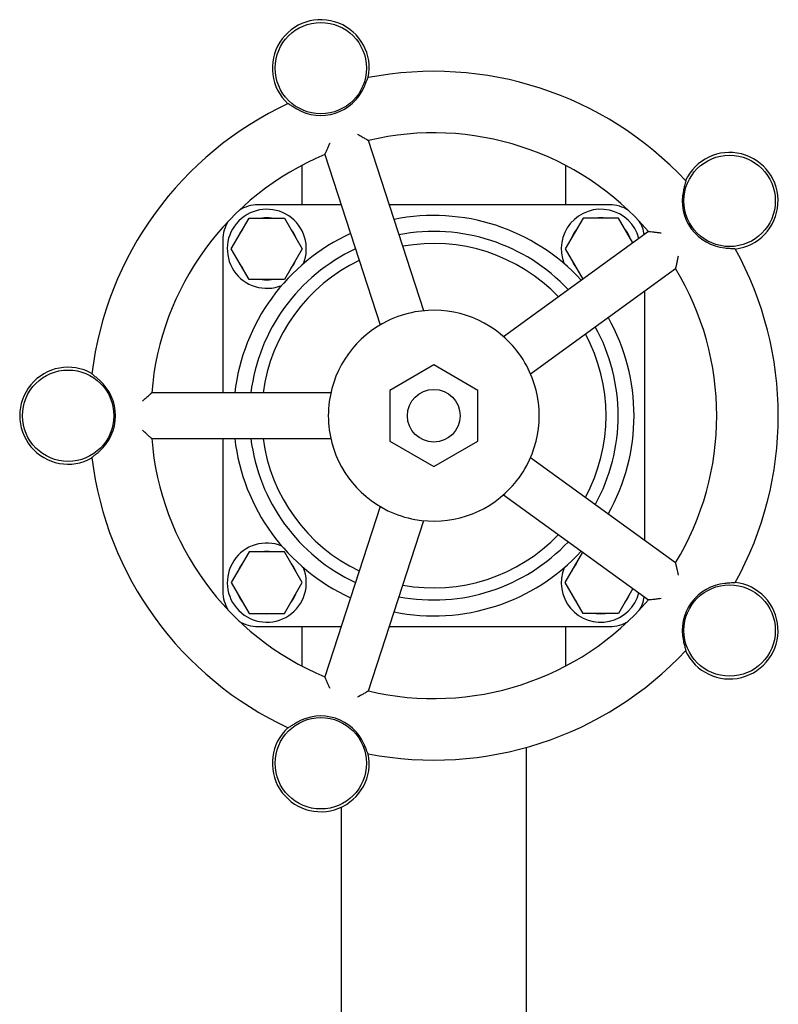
# Model space of a CAD drawing. Header units: inches. Extents: x 24 to 1128, y -94 to 748.
# Tile 534 of 546: x 702 to 707, y 608 to 615. Entities that reach past the tile are written whole.
import ezdxf

# ---------------------------------------------------------------- set-up
doc = ezdxf.new("R2010")
doc.units = ezdxf.units.IN
doc.header["$LTSCALE"] = 32
doc.header["$MEASUREMENT"] = 0
doc.layers.add('Visible (ANSI)', color=7, linetype='Continuous', lineweight=30)

msp = doc.modelspace()

# ---------------------------------------------------------------- linework, layer by layer
at = {"layer": 'Visible (ANSI)'}
for p, q in [((704.67262, 613.07797), (704.27901, 614.28938)), ((703.96992, 614.18895), (704.36352, 612.97754)), ((703.80683, 614.11221), (703.80683, 613.83141)), ((705.68183, 614.11221), (705.68183, 613.83141)), ((704.08609, 613.83141), (703.49433, 613.83141)), ((705.99433, 613.83141), (704.42781, 613.83141)), ((703.30424, 613.51891), (703.43053, 613.73766)), ((703.43053, 613.73766), (703.68312, 613.73766)), ((703.68312, 613.73766), (703.80942, 613.51891)), ((705.80553, 613.73766), (705.67924, 613.51891)), ((706.05812, 613.73766), (705.80553, 613.73766)), ((706.16016, 613.56093), (706.05812, 613.73766)), ((706.27165, 613.64193), (705.24116, 612.89324)), ((703.24433, 613.58141), (703.24433, 612.49391)), ((703.43053, 613.30016), (703.30424, 613.51891)), ((703.80942, 613.51891), (703.68312, 613.30016)), ((705.67924, 613.51891), (705.80426, 613.30236)), ((705.43219, 612.63031), (706.46268, 613.379)), ((703.68312, 613.30016), (703.43053, 613.30016)), ((706.24433, 611.44246), (706.24433, 613.22036)), ((704.74433, 612.69225), (704.43183, 612.51183)), ((705.05683, 612.51183), (704.74433, 612.69225)), ((704.01214, 612.49391), (702.7384, 612.49391)), ((704.43183, 612.51183), (704.43183, 612.15099)), ((705.05683, 612.15099), (705.05683, 612.51183)), ((702.7384, 612.16891), (704.01214, 612.16891)), ((703.24433, 612.16891), (703.24433, 611.08141)), ((704.43183, 612.15099), (704.74433, 611.97057)), ((704.74433, 611.97057), (705.05683, 612.15099)), ((706.46268, 611.28382), (705.43219, 612.03251)), ((705.24116, 611.76958), (706.27165, 611.02089)), ((704.36352, 611.68528), (703.96992, 610.47387)), ((704.27901, 610.37344), (704.67262, 611.58485)), ((703.43053, 611.36266), (703.30424, 611.14391)), ((703.68312, 611.36266), (703.43053, 611.36266)), ((703.80942, 611.14391), (703.68312, 611.36266)), ((705.67924, 611.14391), (705.80426, 611.36046)), ((703.30424, 611.14391), (703.43053, 610.92516)), ((703.68312, 610.92516), (703.80942, 611.14391)), ((705.80553, 610.92516), (705.67924, 611.14391)), ((706.16016, 611.10189), (706.05812, 610.92516)), ((703.43053, 610.92516), (703.68312, 610.92516)), ((706.05812, 610.92516), (705.80553, 610.92516)), ((703.49433, 610.83141), (704.08609, 610.83141)), ((703.80683, 610.83141), (703.80683, 610.55061)), ((704.42781, 610.83141), (705.99433, 610.83141)), ((705.68183, 610.83141), (705.68183, 610.55061)), ((705.40183, 609.97128), (705.40183, 607.52141)), ((704.08683, 609.54641), (704.08683, 607.52141))]:
    msp.add_line(p, q, dxfattribs=at)
for centre, radius in [((703.94088, 614.80416), 0.325), ((706.84777, 613.85965), 0.325), ((702.14433, 612.33141), 0.325), ((704.74433, 612.33141), 0.1875), ((706.84777, 610.80317), 0.325), ((703.94088, 609.85866), 0.325)]:
    msp.add_circle(centre, radius, dxfattribs=at)
for centre, radius, start, end in [((703.94088, 614.80416), 0.34467, 348.730099, 227.269901), ((704.74433, 612.33141), 2.45, 43.00566, 100.99434), ((703.94088, 614.80416), 0.33645, 239.578984, 336.421016), ((704.74433, 612.33141), 2.45, 115.00566, 172.99434), ((704.74433, 612.33141), 2.0125, 40.631409, 103.368591), ((706.84777, 613.85965), 0.34467, 276.730099, 155.269901), ((704.74433, 612.33141), 2.0125, 112.631409, 175.368591), ((706.84777, 613.85965), 0.33645, 167.578984, 264.421016), ((703.55683, 613.51891), 0.28125, 337.795252, 292.204748), ((703.49433, 613.58141), 0.25, 90, 122.417708), ((705.93183, 613.51891), 0.28125, 15.126137, 202.204748), ((705.99433, 613.58141), 0.25, 57.582292, 90), ((703.49433, 613.58141), 0.25, 147.582292, 180), ((703.55683, 613.51891), 0.22125, 81.37864, 98.62136), ((704.74433, 612.33141), 1.42427, 42.551344, 101.448656), ((705.93183, 613.51891), 0.22125, 81.37864, 98.62136), ((705.99433, 613.58141), 0.25, 8.860487, 32.417708), ((703.55683, 613.51891), 0.22125, 141.37864, 158.62136), ((703.55683, 613.51891), 0.22125, 21.37864, 38.62136), ((704.74433, 612.33141), 1.31108, 43.119769, 100.880231), ((705.93183, 613.51891), 0.22125, 141.37864, 158.62136), ((705.93183, 613.51891), 0.22125, 21.37864, 38.62136), ((704.74433, 612.33141), 1.42427, 114.551344, 173.448656), ((704.74433, 612.33141), 1.31108, 115.119769, 172.880231), ((704.74433, 612.33141), 1.22505, 43.622609, 100.377391), ((704.74433, 612.33141), 2.45, 331.00566, 28.99434), ((703.55683, 613.51891), 0.22125, 201.37864, 218.62136), ((704.74433, 612.33141), 1.22505, 115.622609, 172.377391), ((703.55683, 613.51891), 0.22125, 321.37864, 338.62136), ((705.93183, 613.51891), 0.22125, 201.37864, 218.62136), ((704.74433, 612.33141), 2.0125, 328.631409, 31.368591), ((703.55683, 613.51891), 0.22125, 261.37864, 278.62136), ((704.74433, 612.33141), 0.75, 43.734067, 100.265933), ((704.74433, 612.33141), 0.75, 115.734067, 172.265933), ((704.74433, 612.33141), 0.75, 100.265933, 115.734067), ((704.74433, 612.33141), 1.42427, 330.551344, 29.448656), ((704.74433, 612.33141), 1.31108, 331.119769, 28.880231), ((704.74433, 612.33141), 1.22505, 331.622609, 28.377391), ((704.74433, 612.33141), 0.75, 28.265933, 43.734067), ((702.14433, 612.33141), 0.34467, 60.730099, 299.269901), ((704.74433, 612.33141), 0.75, 331.734067, 28.265933), ((702.14433, 612.33141), 0.33645, 311.578984, 48.421016), ((704.74433, 612.33141), 0.75, 172.265933, 187.734067), ((704.74433, 612.33141), 2.0125, 184.631409, 247.368591), ((704.74433, 612.33141), 1.42427, 186.551344, 245.448656), ((704.74433, 612.33141), 1.31108, 187.119769, 244.880231), ((704.74433, 612.33141), 1.22505, 187.622609, 244.377391), ((704.74433, 612.33141), 0.75, 187.734067, 244.265933), ((704.74433, 612.33141), 2.45, 187.00566, 244.99434), ((704.74433, 612.33141), 0.75, 316.265933, 331.734067), ((704.74433, 612.33141), 0.75, 259.734067, 316.265933), ((704.74433, 612.33141), 0.75, 244.265933, 259.734067), ((704.74433, 612.33141), 1.22505, 259.622609, 316.377391), ((703.55683, 611.14391), 0.28125, 67.795252, 22.204748), ((704.74433, 612.33141), 1.31108, 259.119769, 316.880231), ((703.55683, 611.14391), 0.22125, 81.37864, 98.62136), ((704.74433, 612.33141), 1.42427, 258.551344, 317.448656), ((703.55683, 611.14391), 0.22125, 141.37864, 158.62136), ((703.55683, 611.14391), 0.22125, 21.37864, 38.62136), ((705.93183, 611.14391), 0.22125, 141.37864, 158.62136), ((705.93183, 611.14391), 0.28125, 157.795252, 344.873863), ((706.84777, 610.80317), 0.33645, 95.578984, 192.421016), ((706.84777, 610.80317), 0.34467, 204.730099, 83.269901), ((703.49433, 611.08141), 0.25, 180, 212.417708), ((703.55683, 611.14391), 0.22125, 201.37864, 218.62136), ((703.55683, 611.14391), 0.22125, 321.37864, 338.62136), ((705.93183, 611.14391), 0.22125, 201.37864, 218.62136), ((705.93183, 611.14391), 0.22125, 321.37864, 338.62136), ((705.99433, 611.08141), 0.25, 327.582292, 351.139513), ((704.74433, 612.33141), 2.0125, 256.631409, 319.368591), ((703.55683, 611.14391), 0.22125, 261.37864, 278.62136), ((705.93183, 611.14391), 0.22125, 261.37864, 278.62136), ((703.49433, 611.08141), 0.25, 237.582292, 270), ((705.99433, 611.08141), 0.25, 270, 302.417708), ((704.74433, 612.33141), 2.45, 259.00566, 316.99434), ((703.94088, 609.85866), 0.33645, 23.578984, 120.421016), ((703.94088, 609.85866), 0.34467, 132.730099, 11.269901)]:
    msp.add_arc(centre, radius, start, end, dxfattribs=at)
for points, knots in [([(704.24925, 614.66957), (704.25178, 614.67539), (704.25425, 614.68124), (704.26029, 614.69601), (704.26366, 614.70471), (704.26908, 614.71884), (704.27121, 614.72443), (704.27447, 614.73234), (704.27566, 614.73486), (704.27671, 614.73623), (704.27692, 614.73641), (704.27708, 614.73644)], [0.58099131, 0.58099131, 0.58099131, 0.58099131, 0.63124824, 0.63124824, 0.71023332, 0.71023332, 0.77712517, 0.77712517, 0.83643335, 0.83643335, 0.85484651, 0.85484651, 0.85484651, 0.85484651]), ([(703.70869, 614.55176), (703.70911, 614.55196), (703.71039, 614.55146), (703.71495, 614.54897), (703.71848, 614.54676), (703.7278, 614.54076), (703.73369, 614.53689), (703.7478, 614.52784), (703.75611, 614.52262), (703.76662, 614.51632), (703.76857, 614.51517), (703.77052, 614.51402)], [0.25602915, 0.25602915, 0.25602915, 0.25602915, 0.30346608, 0.30346608, 0.35972154, 0.35972154, 0.42267208, 0.42267208, 0.49553128, 0.49553128, 0.51191914, 0.51191914, 0.51191914, 0.51191914]), ([(703.97471, 614.20112), (703.97514, 614.20212), (703.9756, 614.20316), (703.97874, 614.21033), (703.982, 614.21762), (703.98861, 614.23223), (703.99199, 614.23961), (703.99897, 614.25478), (704.00264, 614.26267), (704.00634, 614.27059), (704.00638, 614.27068), (704.00642, 614.27077)], [-0.21347412, -0.21347412, -0.21347412, -0.21347412, -0.20091724, -0.20091724, -0.13005851, -0.13005851, -0.06591969, -0.06591969, 0, 0, 0.00073204, 0.00073204, 0.00073204, 0.00073204]), ([(704.20138, 614.33412), (704.20147, 614.33407), (704.20155, 614.33403), (704.2133, 614.32752), (704.22511, 614.32092), (704.24465, 614.30989), (704.25292, 614.30517), (704.26287, 614.2994), (704.26557, 614.29783), (704.26798, 614.29641)], [-1.12932249, -1.12932249, -1.12932249, -1.12932249, -1.1286543, -1.1286543, -1.03278985, -1.03278985, -0.95776579, -0.95776579, -0.92725805, -0.92725805, -0.92725805, -0.92725805]), ([(704.26798, 614.29641), (704.26909, 614.29575), (704.27012, 614.29512), (704.27187, 614.29401), (704.27261, 614.29353), (704.27329, 614.29308)], [0, 0, 0, 0, 0.014748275, 0.014748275, 0.027223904, 0.027223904, 0.027223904, 0.027223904]), ([(704.27329, 614.29308), (704.27338, 614.29302), (704.27346, 614.29296), (704.27525, 614.29177), (704.27665, 614.29089), (704.2785, 614.28972), (704.279, 614.28941), (704.27901, 614.28938)], [0.413117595, 0.413117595, 0.413117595, 0.413117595, 0.414675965, 0.414675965, 0.447096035, 0.447096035, 0.477740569, 0.477740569, 0.477740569, 0.477740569]), ([(703.96992, 614.18895), (703.9699, 614.189), (703.97036, 614.19009), (703.97149, 614.19296), (703.97191, 614.19405), (703.97237, 614.1953)], [0, 0, 0, 0, 0.043471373, 0.043471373, 0.063735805, 0.063735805, 0.063735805, 0.063735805]), ([(703.97237, 614.1953), (703.97265, 614.19605), (703.97295, 614.19686), (703.97372, 614.19878), (703.97419, 614.19992), (703.97471, 614.20112)], [0, 0, 0, 0, 0.012204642, 0.012204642, 0.02722333, 0.02722333, 0.02722333, 0.02722333]), ([(706.53598, 614.00248), (706.53629, 614.00214), (706.53622, 614.00077), (706.53526, 613.99567), (706.53425, 613.99162), (706.53142, 613.9809), (706.52956, 613.9741), (706.5253, 613.95787), (706.52291, 613.94835), (706.52017, 613.93641), (706.51968, 613.93422), (706.51919, 613.93202)], [0.25602796, 0.25602796, 0.25602796, 0.25602796, 0.30347314, 0.30347314, 0.35974519, 0.35974519, 0.42272829, 0.42272829, 0.4956367, 0.4956367, 0.51191414, 0.51191414, 0.51191414, 0.51191414]), ([(706.27165, 613.64193), (706.27169, 613.64196), (706.27288, 613.64186), (706.27598, 613.64168), (706.27713, 613.64162), (706.27844, 613.64156)], [0, 0, 0, 0, 0.043720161, 0.043720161, 0.063738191, 0.063738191, 0.063738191, 0.063738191]), ([(706.27844, 613.64156), (706.27924, 613.64153), (706.28011, 613.64148), (706.28217, 613.64135), (706.2834, 613.64126), (706.2847, 613.64113)], [0, 0, 0, 0, 0.012204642, 0.012204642, 0.02722333, 0.02722333, 0.02722333, 0.02722333]), ([(706.2847, 613.64113), (706.28521, 613.64108), (706.28573, 613.64103), (706.29242, 613.64039), (706.29992, 613.63959), (706.31579, 613.63784), (706.32429, 613.63687), (706.34192, 613.6348), (706.35121, 613.63367), (706.36054, 613.63252), (706.36064, 613.63251), (706.36074, 613.6325)], [-0.21342055, -0.21342055, -0.21342055, -0.21342055, -0.20753817, -0.20753817, -0.13884927, -0.13884927, -0.0708258, -0.0708258, 0, 0, 0.00077867, 0.00077867, 0.00077867, 0.00077867]), ([(706.81506, 613.52479), (706.82141, 613.52417), (706.82777, 613.52363), (706.84371, 613.52246), (706.85301, 613.52194), (706.8681, 613.52115), (706.87407, 613.52086), (706.88258, 613.52019), (706.88534, 613.51984), (706.88695, 613.51927), (706.88718, 613.51913), (706.88726, 613.51898)], [0.58100118, 0.58100118, 0.58100118, 0.58100118, 0.63150309, 0.63150309, 0.71045608, 0.71045608, 0.77732354, 0.77732354, 0.83661748, 0.83661748, 0.85486219, 0.85486219, 0.85486219, 0.85486219]), ([(706.48124, 613.46665), (706.48122, 613.46655), (706.4812, 613.46645), (706.47959, 613.45817), (706.47798, 613.44994), (706.47484, 613.43417), (706.4733, 613.42652), (706.47005, 613.41072), (706.46834, 613.40258), (706.46655, 613.39435), (706.46624, 613.39297), (706.46595, 613.39167)], [-1.17099385, -1.17099385, -1.17099385, -1.17099385, -1.17021105, -1.17021105, -1.10598851, -1.10598851, -1.04376733, -1.04376733, -0.97004639, -0.97004639, -0.95443792, -0.95443792, -0.95443792, -0.95443792]), ([(706.46443, 613.38558), (706.46418, 613.38471), (706.46397, 613.38392), (706.46342, 613.38186), (706.46315, 613.38079), (706.46279, 613.37939), (706.4627, 613.37902), (706.46268, 613.379)], [0.411623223, 0.411623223, 0.411623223, 0.411623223, 0.425180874, 0.425180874, 0.450411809, 0.450411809, 0.474425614, 0.474425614, 0.474425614, 0.474425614]), ([(706.46595, 613.39167), (706.46567, 613.39041), (706.46539, 613.38923), (706.46488, 613.38722), (706.46465, 613.38637), (706.46443, 613.38558)], [0, 0, 0, 0, 0.014748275, 0.014748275, 0.027223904, 0.027223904, 0.027223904, 0.027223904]), ([(702.36762, 612.58309), (702.36286, 612.58731), (702.35804, 612.59148), (702.34585, 612.60179), (702.33862, 612.60768), (702.32687, 612.61719), (702.32221, 612.62094), (702.3157, 612.62649), (702.31368, 612.62839), (702.3127, 612.62981), (702.3126, 612.63006), (702.31262, 612.63023)], [0.58099614, 0.58099614, 0.58099614, 0.58099614, 0.63137292, 0.63137292, 0.71034231, 0.71034231, 0.77722224, 0.77722224, 0.83652345, 0.83652345, 0.85485417, 0.85485417, 0.85485417, 0.85485417]), ([(702.67186, 612.43391), (702.67192, 612.43396), (702.67197, 612.43401), (702.68094, 612.44238), (702.68999, 612.45077), (702.70594, 612.46543), (702.71314, 612.472), (702.72266, 612.48057), (702.72566, 612.48326), (702.7283, 612.48559)], [-0.9631163, -0.9631163, -0.9631163, -0.9631163, -0.96275017, -0.96275017, -0.90245442, -0.90245442, -0.85050131, -0.85050131, -0.82412046, -0.82412046, -0.82412046, -0.82412046]), ([(702.7283, 612.48559), (702.72927, 612.48644), (702.73019, 612.48723), (702.73178, 612.48855), (702.73247, 612.48911), (702.73312, 612.48961)], [0, 0, 0, 0, 0.014748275, 0.014748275, 0.027223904, 0.027223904, 0.027223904, 0.027223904]), ([(702.73312, 612.48961), (702.73397, 612.49029), (702.73473, 612.4909), (702.73729, 612.49299), (702.73834, 612.49391), (702.7384, 612.49391)], [0.47722284, 0.47722284, 0.47722284, 0.47722284, 0.501377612, 0.501377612, 0.570309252, 0.570309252, 0.570309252, 0.570309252]), ([(702.7283, 612.17723), (702.72825, 612.17728), (702.7282, 612.17733), (702.72405, 612.18098), (702.71912, 612.18542), (702.70752, 612.19594), (702.70058, 612.20229), (702.68651, 612.21528), (702.67923, 612.22203), (702.67197, 612.22881), (702.67192, 612.22886), (702.67186, 612.22891)], [-0.21364169, -0.21364169, -0.21364169, -0.21364169, -0.2128118, -0.2128118, -0.15025631, -0.15025631, -0.07510018, -0.07510018, 0, 0, 0.00056431, 0.00056431, 0.00056431, 0.00056431]), ([(702.73312, 612.1732), (702.73249, 612.1737), (702.73181, 612.17424), (702.73022, 612.17556), (702.72929, 612.17636), (702.7283, 612.17723)], [0, 0, 0, 0, 0.012204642, 0.012204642, 0.02722333, 0.02722333, 0.02722333, 0.02722333]), ([(702.7384, 612.16891), (702.73835, 612.16891), (702.73747, 612.16967), (702.73511, 612.17161), (702.73418, 612.17236), (702.73312, 612.1732)], [0, 0, 0, 0, 0.042975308, 0.042975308, 0.063731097, 0.063731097, 0.063731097, 0.063731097]), ([(702.31262, 612.03259), (702.31256, 612.03305), (702.31343, 612.03411), (702.31721, 612.03767), (702.3204, 612.04035), (702.32898, 612.04736), (702.33448, 612.05176), (702.34744, 612.06238), (702.35497, 612.06866), (702.36421, 612.07672), (702.36592, 612.07822), (702.36762, 612.07973)], [0.25602987, 0.25602987, 0.25602987, 0.25602987, 0.3034618, 0.3034618, 0.35970725, 0.35970725, 0.42263823, 0.42263823, 0.49546794, 0.49546794, 0.51192218, 0.51192218, 0.51192218, 0.51192218]), ([(706.46268, 611.28382), (706.46272, 611.28379), (706.46299, 611.28261), (706.46377, 611.27961), (706.46407, 611.2785), (706.46443, 611.27724)], [0, 0, 0, 0, 0.043821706, 0.043821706, 0.063739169, 0.063739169, 0.063739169, 0.063739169]), ([(706.46443, 611.27724), (706.46464, 611.27647), (706.46487, 611.27563), (706.46538, 611.27363), (706.46567, 611.27243), (706.46595, 611.27115)], [0, 0, 0, 0, 0.012204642, 0.012204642, 0.02722333, 0.02722333, 0.02722333, 0.02722333]), ([(706.46595, 611.27115), (706.46631, 611.26954), (706.46669, 611.26781), (706.46862, 611.25892), (706.47039, 611.25048), (706.47499, 611.22801), (706.47809, 611.21239), (706.4812, 611.19637), (706.48122, 611.19627), (706.48124, 611.19617)], [-0.2242726, -0.2242726, -0.2242726, -0.2242726, -0.20374853, -0.20374853, -0.12357481, -0.12357481, 0, 0, 0.00077431, 0.00077431, 0.00077431, 0.00077431]), ([(706.88726, 611.14384), (706.88704, 611.14343), (706.88571, 611.14309), (706.88056, 611.14242), (706.87641, 611.14213), (706.86534, 611.1415), (706.8583, 611.14117), (706.84157, 611.14021), (706.83177, 611.13954), (706.81957, 611.13846), (706.81732, 611.13825), (706.81506, 611.13803)], [0.25602911, 0.25602911, 0.25602911, 0.25602911, 0.30346633, 0.30346633, 0.35972236, 0.35972236, 0.42267404, 0.42267404, 0.49553496, 0.49553496, 0.51191897, 0.51191897, 0.51191897, 0.51191897]), ([(706.27844, 611.02126), (706.27729, 611.02121), (706.27626, 611.02116), (706.27302, 611.02097), (706.27169, 611.02086), (706.27165, 611.02089)], [0.416631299, 0.416631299, 0.416631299, 0.416631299, 0.434607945, 0.434607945, 0.481762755, 0.481762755, 0.481762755, 0.481762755]), ([(706.2847, 611.02169), (706.28342, 611.02156), (706.28221, 611.02147), (706.28015, 611.02134), (706.27926, 611.02129), (706.27844, 611.02126)], [0, 0, 0, 0, 0.014748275, 0.014748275, 0.027223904, 0.027223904, 0.027223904, 0.027223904]), ([(706.36074, 611.03032), (706.36064, 611.03031), (706.36054, 611.03029), (706.35005, 611.029), (706.33956, 611.02774), (706.31996, 611.02545), (706.3106, 611.02439), (706.29571, 611.02278), (706.28969, 611.02216), (706.2847, 611.02169)], [-1.11483586, -1.11483586, -1.11483586, -1.11483586, -1.11412428, -1.11412428, -1.04122279, -1.04122279, -0.97196658, -0.97196658, -0.91908324, -0.91908324, -0.91908324, -0.91908324]), ([(706.51919, 610.7308), (706.52057, 610.72455), (706.52203, 610.71831), (706.52584, 610.70277), (706.52823, 610.69377), (706.53214, 610.67919), (706.53369, 610.67343), (706.53569, 610.66514), (706.53621, 610.66242), (706.53616, 610.66072), (706.53609, 610.66046), (706.53598, 610.66034)], [0.58100885, 0.58100885, 0.58100885, 0.58100885, 0.63170083, 0.63170083, 0.71062886, 0.71062886, 0.77747737, 0.77747737, 0.83676029, 0.83676029, 0.85487439, 0.85487439, 0.85487439, 0.85487439]), ([(703.97237, 610.46752), (703.97185, 610.46891), (703.97139, 610.4701), (703.97032, 610.47284), (703.9699, 610.47383), (703.96992, 610.47387)], [0.418793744, 0.418793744, 0.418793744, 0.418793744, 0.442084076, 0.442084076, 0.484630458, 0.484630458, 0.484630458, 0.484630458]), ([(703.97471, 610.4617), (703.9742, 610.46288), (703.97373, 610.464), (703.97297, 610.46593), (703.97265, 610.46675), (703.97237, 610.46752)], [0, 0, 0, 0, 0.014748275, 0.014748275, 0.027223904, 0.027223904, 0.027223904, 0.027223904]), ([(704.00642, 610.39205), (704.00638, 610.39214), (704.00634, 610.39222), (704.00284, 610.39971), (703.99938, 610.40716), (703.99276, 610.42153), (703.98954, 610.42855), (703.98289, 610.44321), (703.97946, 610.45086), (703.97595, 610.45884), (703.97531, 610.46031), (703.97471, 610.4617)], [-1.15670749, -1.15670749, -1.15670749, -1.15670749, -1.15597556, -1.15597556, -1.09374579, -1.09374579, -1.03301531, -1.03301531, -0.95996948, -0.95996948, -0.94252723, -0.94252723, -0.94252723, -0.94252723]), ([(704.26798, 610.36641), (704.26644, 610.36551), (704.2648, 610.36454), (704.25681, 610.35989), (704.24937, 610.35562), (704.22952, 610.34436), (704.21572, 610.33664), (704.20155, 610.32879), (704.20147, 610.32875), (704.20138, 610.3287)], [-0.22421643, -0.22421643, -0.22421643, -0.22421643, -0.20216928, -0.20216928, -0.1227143, -0.1227143, 0, 0, 0.00070849, 0.00070849, 0.00070849, 0.00070849]), ([(704.27329, 610.36974), (704.27263, 610.3693), (704.2719, 610.36883), (704.27015, 610.36772), (704.26911, 610.36708), (704.26798, 610.36641)], [0, 0, 0, 0, 0.012204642, 0.012204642, 0.02722333, 0.02722333, 0.02722333, 0.02722333]), ([(704.27901, 610.37344), (704.27899, 610.37339), (704.27796, 610.37277), (704.27536, 610.3711), (704.27438, 610.37047), (704.27329, 610.36974)], [0, 0, 0, 0, 0.04371271, 0.04371271, 0.06373812, 0.06373812, 0.06373812, 0.06373812]), ([(703.77052, 610.1488), (703.76502, 610.14556), (703.75956, 610.14227), (703.74598, 610.13385), (703.73815, 610.1288), (703.72548, 610.12056), (703.72047, 610.1173), (703.71319, 610.11283), (703.71076, 610.11149), (703.70912, 610.11101), (703.70885, 610.11099), (703.70869, 610.11106)], [0.58100091, 0.58100091, 0.58100091, 0.58100091, 0.63149595, 0.63149595, 0.71044984, 0.71044984, 0.77731798, 0.77731798, 0.83661232, 0.83661232, 0.85486175, 0.85486175, 0.85486175, 0.85486175]), ([(704.27708, 609.92638), (704.27663, 609.92646), (704.27589, 609.92762), (704.27367, 609.93231), (704.27211, 609.93617), (704.26809, 609.9465), (704.2656, 609.95308), (704.25952, 609.96868), (704.25587, 609.97778), (704.25106, 609.98906), (704.25016, 609.99116), (704.24925, 609.99325)], [0.2560306, 0.2560306, 0.2560306, 0.2560306, 0.30345743, 0.30345743, 0.35969272, 0.35969272, 0.42260385, 0.42260385, 0.49540371, 0.49540371, 0.51192528, 0.51192528, 0.51192528, 0.51192528])]:
    msp.add_open_spline(points, degree=3, knots=knots, dxfattribs=at)

doc.saveas('drawing.dxf')
